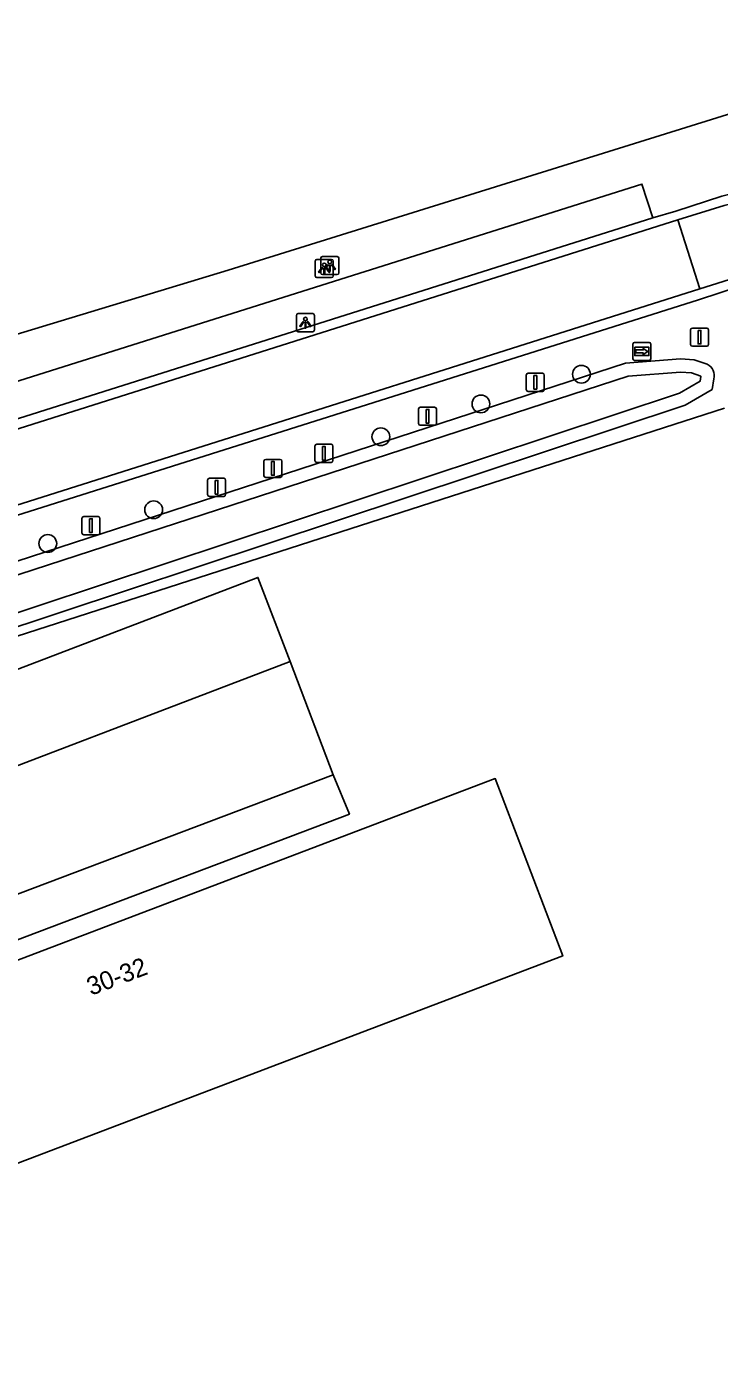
# Model space of a CAD drawing. Extents: x 162880 to 165536, y 384011 to 385179.
# Drawn here: x 163696.9 to 163735, y 384444.8 to 384518.2 of the extents above; entities that cross this region are included whole.
import ezdxf

# ---------------------------------------------------------------- set-up
doc = ezdxf.new("R2010")
doc.units = 0
for name, color, linetype in [('IMGEO_Afsluitpaal', 7, 'Continuous'), ('IMGEO_Berm_groen', 7, 'Continuous'), ('IMGEO_Boom', 7, 'Continuous'), ('IMGEO_Groenvoorziening', 7, 'Continuous'), ('IMGEO_Hek', 7, 'Continuous'), ('IMGEO_Lichtpunt', 7, 'Continuous'), ('IMGEO_Loofbos', 7, 'Continuous'), ('IMGEO_Pand', 7, 'Continuous'), ('IMGEO_Pand_nummerreeks', 7, 'Continuous'), ('IMGEO_Parkeervlak_halfverhard', 7, 'Continuous'), ('IMGEO_Parkeervlak_open', 7, 'Continuous'), ('IMGEO_Rijbaan_lokaal_gesloten', 7, 'Continuous'), ('IMGEO_Rijbaan_lokaal_open', 7, 'Continuous'), ('IMGEO_Waterloop', 7, 'Continuous'), ('IMGEO_Wegwijzer', 7, 'Continuous')]:
    doc.layers.add(name, color=color, linetype=linetype)

msp = doc.modelspace()

# ---------------------------------------------------------------- linework, layer by layer
at = {"layer": 'IMGEO_Afsluitpaal'}
for p, q in [((163733.534, 384501.564), (163734.324, 384501.564)), ((163734.324, 384501.564), (163733.534, 384501.564)), ((163733.434, 384500.664), (163733.434, 384501.464)), ((163733.434, 384501.464), (163733.434, 384500.664)), ((163734.424, 384501.464), (163734.424, 384500.664)), ((163734.424, 384500.664), (163734.424, 384501.464)), ((163734.324, 384500.564), (163733.534, 384500.564)), ((163733.534, 384500.564), (163734.324, 384500.564)), ((163724.397, 384498.176), (163724.397, 384498.976)), ((163724.397, 384498.976), (163724.397, 384498.176)), ((163724.497, 384499.076), (163725.287, 384499.076)), ((163725.287, 384499.076), (163724.497, 384499.076)), ((163725.387, 384498.976), (163725.387, 384498.176)), ((163725.387, 384498.176), (163725.387, 384498.976)), ((163725.287, 384498.076), (163724.497, 384498.076)), ((163724.497, 384498.076), (163725.287, 384498.076)), ((163718.561, 384497.21), (163719.351, 384497.21)), ((163719.351, 384497.21), (163718.561, 384497.21)), ((163718.461, 384496.31), (163718.461, 384497.11)), ((163718.461, 384497.11), (163718.461, 384496.31)), ((163719.451, 384497.11), (163719.451, 384496.31)), ((163719.451, 384496.31), (163719.451, 384497.11)), ((163719.351, 384496.21), (163718.561, 384496.21)), ((163718.561, 384496.21), (163719.351, 384496.21)), ((163712.76, 384494.263), (163712.76, 384495.063)), ((163712.76, 384495.063), (163712.76, 384494.263)), ((163712.86, 384495.163), (163713.65, 384495.163)), ((163713.65, 384495.163), (163712.86, 384495.163)), ((163713.75, 384495.063), (163713.75, 384494.263)), ((163713.75, 384494.263), (163713.75, 384495.063)), ((163709.954, 384493.434), (163709.954, 384494.234)), ((163709.954, 384494.234), (163709.954, 384493.434)), ((163710.054, 384494.334), (163710.844, 384494.334)), ((163710.844, 384494.334), (163710.054, 384494.334)), ((163710.944, 384494.234), (163710.944, 384493.434)), ((163710.944, 384493.434), (163710.944, 384494.234)), ((163713.65, 384494.163), (163712.86, 384494.163)), ((163712.86, 384494.163), (163713.65, 384494.163)), ((163706.852, 384492.397), (163706.852, 384493.197)), ((163706.852, 384493.197), (163706.852, 384492.397)), ((163706.952, 384493.297), (163707.742, 384493.297)), ((163707.742, 384493.297), (163706.952, 384493.297)), ((163707.842, 384493.197), (163707.842, 384492.397)), ((163707.842, 384492.397), (163707.842, 384493.197)), ((163710.844, 384493.334), (163710.054, 384493.334)), ((163710.054, 384493.334), (163710.844, 384493.334)), ((163707.742, 384492.297), (163706.952, 384492.297)), ((163706.952, 384492.297), (163707.742, 384492.297)), ((163699.939, 384490.286), (163699.939, 384491.086)), ((163699.939, 384491.086), (163699.939, 384490.286)), ((163700.039, 384491.186), (163700.829, 384491.186)), ((163700.829, 384491.186), (163700.039, 384491.186)), ((163700.929, 384491.086), (163700.929, 384490.286)), ((163700.929, 384490.286), (163700.929, 384491.086)), ((163700.829, 384490.186), (163700.039, 384490.186)), ((163700.039, 384490.186), (163700.829, 384490.186))]:
    msp.add_line(p, q, dxfattribs=at)
for points in [[(163733.854, 384501.439), (163734.004, 384501.439), (163734.004, 384500.689), (163733.854, 384500.689), (163733.854, 384501.439)], [(163724.817, 384498.951), (163724.967, 384498.951), (163724.967, 384498.201), (163724.817, 384498.201), (163724.817, 384498.951)], [(163718.881, 384497.085), (163719.031, 384497.085), (163719.031, 384496.335), (163718.881, 384496.335), (163718.881, 384497.085)], [(163713.18, 384495.038), (163713.33, 384495.038), (163713.33, 384494.288), (163713.18, 384494.288), (163713.18, 384495.038)], [(163710.374, 384494.209), (163710.524, 384494.209), (163710.524, 384493.459), (163710.374, 384493.459), (163710.374, 384494.209)], [(163707.272, 384493.172), (163707.422, 384493.172), (163707.422, 384492.422), (163707.272, 384492.422), (163707.272, 384493.172)], [(163700.359, 384491.061), (163700.509, 384491.061), (163700.509, 384490.311), (163700.359, 384490.311), (163700.359, 384491.061)]]:
    msp.add_lwpolyline(points, dxfattribs=at)
for centre, start, end in [((163733.534, 384501.464), 90, 180), ((163733.534, 384501.464), 90, 180), ((163734.324, 384501.464), 0, 90), ((163734.324, 384501.464), 360, 90), ((163733.534, 384500.664), 180, 270), ((163733.534, 384500.664), 180, 270), ((163734.324, 384500.664), 270, 0), ((163734.324, 384500.664), 270, 0), ((163724.497, 384498.976), 90, 180), ((163724.497, 384498.976), 90, 180), ((163725.287, 384498.976), 0, 90), ((163725.287, 384498.976), 360, 90), ((163724.497, 384498.176), 180, 270), ((163724.497, 384498.176), 180, 270), ((163725.287, 384498.176), 270, 0), ((163725.287, 384498.176), 270, 0), ((163718.561, 384497.11), 90, 180), ((163718.561, 384497.11), 90, 180), ((163719.351, 384497.11), 0, 90), ((163719.351, 384497.11), 360, 90), ((163718.561, 384496.31), 180, 270), ((163718.561, 384496.31), 180, 270), ((163719.351, 384496.31), 270, 0), ((163719.351, 384496.31), 270, 0), ((163712.86, 384495.063), 90, 180), ((163712.86, 384495.063), 90, 180), ((163713.65, 384495.063), 0, 90), ((163713.65, 384495.063), 360, 90), ((163710.054, 384494.234), 90, 180), ((163710.054, 384494.234), 90, 180), ((163710.844, 384494.234), 0, 90), ((163710.844, 384494.234), 360, 90), ((163712.86, 384494.263), 180, 270), ((163712.86, 384494.263), 180, 270), ((163713.65, 384494.263), 270, 0), ((163713.65, 384494.263), 270, 0), ((163706.952, 384493.197), 90, 180), ((163706.952, 384493.197), 90, 180), ((163707.742, 384493.197), 0, 90), ((163707.742, 384493.197), 360, 90), ((163710.054, 384493.434), 180, 270), ((163710.054, 384493.434), 180, 270), ((163710.844, 384493.434), 270, 0), ((163710.844, 384493.434), 270, 0), ((163706.952, 384492.397), 180, 270), ((163706.952, 384492.397), 180, 270), ((163707.742, 384492.397), 270, 0), ((163707.742, 384492.397), 270, 0), ((163700.039, 384491.086), 90, 180), ((163700.039, 384491.086), 90, 180), ((163700.829, 384491.086), 0, 90), ((163700.829, 384491.086), 360, 90), ((163700.039, 384490.286), 180, 270), ((163700.039, 384490.286), 180, 270), ((163700.829, 384490.286), 270, 0), ((163700.829, 384490.286), 270, 0)]:
    msp.add_arc(centre, 0.1, start, end, dxfattribs=at)
at = {"layer": 'IMGEO_Berm_groen'}
for points in [[(163734.712, 384498.764), (163734.624, 384498.186), (163733.132, 384497.317), (163675.705, 384478.27), (163675.039, 384480.186), (163674.542, 384481.62), (163729.855, 384499.627), (163732.888, 384499.869), (163733.639, 384499.81), (163734.353, 384499.569)], [(163673.525, 384477.235), (163735.296, 384497.157)]]:
    msp.add_lwpolyline(points, dxfattribs=at)
msp.add_arc((163734.086, 384498.968), 0.658, 341.98109, 66.08909, dxfattribs=at)
at = {"layer": 'IMGEO_Boom'}
for centre in [(163727.431, 384499.021), (163721.899, 384497.389), (163716.39, 384495.579), (163703.885, 384491.56), (163698.059, 384489.701)]:
    msp.add_circle(centre, 0.489, dxfattribs=at)
at = {"layer": 'IMGEO_Groenvoorziening'}
msp.add_arc((163725.264, 384445.432), 10.513, 286.69728, 8.22397, dxfattribs=at)
at = {"layer": 'IMGEO_Hek'}
msp.add_lwpolyline([(163673.525, 384477.235), (163735.296, 384497.157)], dxfattribs=at)
at = {"layer": 'IMGEO_Lichtpunt'}
for p, q in [((163712.777, 384505.247), (163712.777, 384504.44)), ((163712.777, 384505.247), (163712.777, 384504.44)), ((163713.679, 384505.342), (163712.871, 384505.342)), ((163713.679, 384505.342), (163712.871, 384505.342)), ((163713.081, 384505.409), (163713.081, 384504.602)), ((163713.081, 384505.409), (163713.081, 384504.602)), ((163713.983, 384505.504), (163713.175, 384505.504)), ((163713.983, 384505.504), (163713.175, 384505.504)), ((163713.773, 384504.44), (163713.773, 384505.247)), ((163713.773, 384504.44), (163713.773, 384505.247)), ((163714.077, 384504.602), (163714.077, 384505.409)), ((163714.077, 384504.602), (163714.077, 384505.409)), ((163713.175, 384504.508), (163713.983, 384504.508)), ((163713.175, 384504.508), (163713.983, 384504.508)), ((163712.871, 384504.346), (163713.679, 384504.346)), ((163712.871, 384504.346), (163713.679, 384504.346)), ((163712.643, 384502.36), (163711.835, 384502.36)), ((163712.643, 384502.36), (163711.835, 384502.36)), ((163711.741, 384502.265), (163711.741, 384501.458)), ((163711.741, 384502.265), (163711.741, 384501.458)), ((163712.737, 384501.458), (163712.737, 384502.265)), ((163712.737, 384501.458), (163712.737, 384502.265)), ((163711.835, 384501.364), (163712.643, 384501.364)), ((163711.835, 384501.364), (163712.643, 384501.364))]:
    msp.add_line(p, q, dxfattribs=at)
for points in [[(163713.151, 384504.911), (163713.19, 384504.883), (163713.002, 384504.621), (163712.964, 384504.648), (163713.151, 384504.911)], [(163713.253, 384504.863), (163713.3, 384504.863), (163713.3, 384504.541), (163713.253, 384504.541), (163713.253, 384504.863)], [(163713.455, 384505.073), (163713.494, 384505.045), (163713.306, 384504.783), (163713.268, 384504.81), (163713.455, 384505.073)], [(163713.363, 384504.883), (163713.401, 384504.91), (163713.588, 384504.648), (163713.549, 384504.62), (163713.363, 384504.883)], [(163713.557, 384505.025), (163713.604, 384505.025), (163713.604, 384504.703), (163713.557, 384504.703), (163713.557, 384505.025)], [(163713.667, 384505.045), (163713.705, 384505.072), (163713.892, 384504.81), (163713.853, 384504.782), (163713.667, 384505.045)], [(163712.115, 384501.929), (163712.154, 384501.901), (163711.966, 384501.639), (163711.928, 384501.666), (163712.115, 384501.929)], [(163712.217, 384501.881), (163712.264, 384501.881), (163712.264, 384501.559), (163712.217, 384501.559), (163712.217, 384501.881)], [(163712.327, 384501.901), (163712.365, 384501.928), (163712.552, 384501.666), (163712.513, 384501.638), (163712.327, 384501.901)]]:
    msp.add_lwpolyline(points, dxfattribs=at)
for centre in [(163713.58, 384505.207), (163713.276, 384505.045), (163712.24, 384502.063)]:
    msp.add_circle(centre, 0.0994, dxfattribs=at)
for centre, start, end in [((163712.871, 384505.247), 90, 180), ((163712.871, 384505.247), 90, 180), ((163713.175, 384505.409), 90, 180), ((163713.175, 384505.409), 90, 180), ((163713.679, 384505.247), 0, 90), ((163713.679, 384505.247), 0, 90), ((163713.983, 384505.409), 0, 90), ((163713.983, 384505.409), 0, 90), ((163713.175, 384504.602), 180, 270), ((163713.175, 384504.602), 180, 270), ((163713.983, 384504.602), 270, 0), ((163713.983, 384504.602), 270, 360), ((163712.871, 384504.44), 180, 270), ((163712.871, 384504.44), 180, 270), ((163713.679, 384504.44), 270, 0), ((163713.679, 384504.44), 270, 360), ((163711.835, 384502.265), 90, 180), ((163711.835, 384502.265), 90, 180), ((163712.643, 384502.265), 0, 90), ((163712.643, 384502.265), 0, 90), ((163711.835, 384501.458), 180, 270), ((163711.835, 384501.458), 180, 270), ((163712.643, 384501.458), 270, 0), ((163712.643, 384501.458), 270, 360)]:
    msp.add_arc(centre, 0.0946, start, end, dxfattribs=at)
at = {"layer": 'IMGEO_Loofbos'}
msp.add_lwpolyline([(163749.199, 384545.097), (163740.833, 384514.99), (163707.984, 384504.752), (163669.151, 384492.975), (163668.711, 384492.83)], dxfattribs=at)
at = {"layer": 'IMGEO_Pand'}
msp.add_lwpolyline([(163684.716, 384451.138), (163681, 384460.911), (163722.685, 384476.76), (163726.401, 384466.987), (163684.716, 384451.138)], dxfattribs=at)
at = {"layer": 'IMGEO_Parkeervlak_halfverhard'}
msp.add_lwpolyline([(163731.366, 384507.637), (163730.755, 384509.491), (163684.706, 384494.946), (163685.29, 384493.062)], dxfattribs=at)
at = {"layer": 'IMGEO_Parkeervlak_open'}
msp.add_lwpolyline([(163711.39, 384483.201), (163709.623, 384487.831), (163687.803, 384479.502), (163675.789, 384474.916), (163677.537, 384470.279)], dxfattribs=at)
at = {"layer": 'IMGEO_Rijbaan_lokaal_gesloten'}
for points in [[(163732.744, 384507.516), (163735.282, 384508.322), (163741.21, 384509.831), (163753.419, 384512.911), (163755.965, 384513.688)], [(163757.115, 384509.864), (163755.228, 384509.255), (163751.375, 384508.217), (163736.556, 384504.526), (163736.228, 384504.447), (163733.943, 384503.731)], [(163605.38, 384467.425), (163617.326, 384471.177), (163666.524, 384486.547), (163732.744, 384507.516)], [(163732.744, 384507.516), (163733.943, 384503.731)], [(163733.943, 384503.731), (163666.742, 384482.429), (163618.666, 384467.431), (163606.478, 384463.562)]]:
    msp.add_lwpolyline(points, dxfattribs=at)
at = {"layer": 'IMGEO_Rijbaan_lokaal_open'}
for points in [[(163741.607, 384510.449), (163741.517, 384510.426), (163741.054, 384510.309), (163735.16, 384508.836), (163732.632, 384508.009), (163731.366, 384507.637)], [(163685.29, 384493.062), (163731.366, 384507.637)], [(163673.457, 384484.009), (163733.882, 384503.128), (163736.271, 384503.913)], [(163677.537, 384470.279), (163689.679, 384474.909), (163711.39, 384483.201)], [(163713.77, 384476.966), (163711.39, 384483.201)], [(163678.341, 384463.565), (163692.003, 384468.744), (163713.77, 384476.966)], [(163713.77, 384476.966), (163714.66, 384474.798), (163679.163, 384461.363)]]:
    msp.add_lwpolyline(points, dxfattribs=at)
at = {"layer": 'IMGEO_Waterloop'}
msp.add_lwpolyline([(163734, 384498.919), (163733.996, 384498.903), (163733.956, 384498.64), (163732.831, 384497.985), (163676.157, 384479.188), (163675.473, 384481.157), (163729.999, 384498.908), (163732.888, 384499.138), (163733.492, 384499.091), (163734, 384498.919)], dxfattribs=at)
at = {"layer": 'IMGEO_Wegwijzer'}
for p, q in [((163730.259, 384499.878), (163730.259, 384500.678)), ((163730.259, 384500.678), (163730.259, 384499.878)), ((163730.359, 384500.778), (163731.149, 384500.778)), ((163731.149, 384500.778), (163730.359, 384500.778)), ((163731.249, 384500.678), (163731.249, 384499.878)), ((163731.249, 384499.878), (163731.249, 384500.678)), ((163731.149, 384499.778), (163730.359, 384499.778)), ((163730.359, 384499.778), (163731.149, 384499.778))]:
    msp.add_line(p, q, dxfattribs=at)
for points in [[(163730.36, 384500.51), (163731.148, 384500.51), (163731.148, 384500.046), (163730.36, 384500.046), (163730.36, 384500.51)], [(163730.425, 384500.362), (163730.425, 384500.278), (163730.425, 384500.194), (163730.836, 384500.194), (163730.836, 384500.111), (163731.083, 384500.278), (163730.836, 384500.445), (163730.836, 384500.362), (163730.425, 384500.362)]]:
    msp.add_lwpolyline(points, dxfattribs=at)
for centre, start, end in [((163730.359, 384500.678), 90, 180), ((163730.359, 384500.678), 90, 180), ((163731.149, 384500.678), 0, 90), ((163731.149, 384500.678), 360, 90), ((163730.359, 384499.878), 180, 270), ((163730.359, 384499.878), 180, 270), ((163731.149, 384499.878), 270, 0), ((163731.149, 384499.878), 270, 0)]:
    msp.add_arc(centre, 0.1, start, end, dxfattribs=at)

# ---------------------------------------------------------------- texts
at = {"layer": 'IMGEO_Pand_nummerreeks'}
msp.add_text('30-32', height=1, rotation=20.81798, dxfattribs=at).set_placement((163700.436, 384464.792))

doc.saveas('drawing.dxf')
